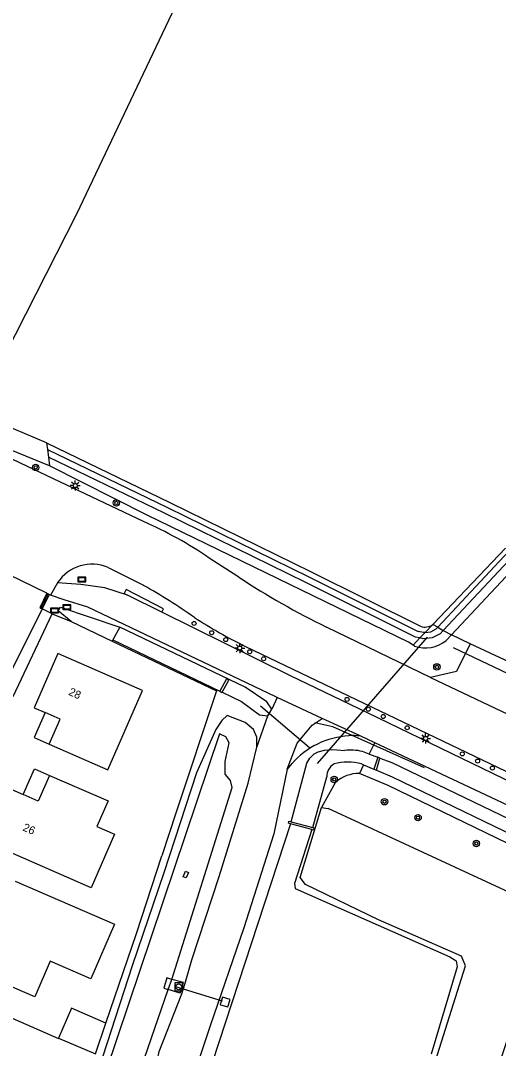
# Model space of a CAD drawing. Extents: x 136000 to 141014, y 402000 to 403500.
# Drawn here: x 138890 to 138949.7, y 402987.2 to 403115.7 of the extents above; entities that cross this region are included whole.
import ezdxf

# ---------------------------------------------------------------- set-up
doc = ezdxf.new("R2010")
doc.units = 0
for name, color, linetype in [('gg-afsc-hekwerk', 7, 'Continuous'), ('gg-afsc-muur', 7, 'Continuous'), ('gg-anno-huisnummerreeks BGT', 7, 'Continuous'), ('gg-bbg-hoofdgebouw', 7, 'Continuous'), ('gg-bbg-luifel en loopbrug', 7, 'Continuous'), ('gg-knt-bronhoudergrens', 7, 'Continuous'), ('gg-knt-onverhard', 7, 'Continuous'), ('gg-knt-verharding', 7, 'Continuous'), ('gg-kntw-bovenkant insteek waterloop', 7, 'Continuous'), ('gg-kntw-greppel-droge sloot', 7, 'Continuous'), ('gg-kntw-waterlijn', 7, 'Continuous'), ('gg-kwrk-duiker nz buis', 7, 'Continuous'), ('gg-kwrk-stuw', 7, 'Continuous'), ('gg-kwrk-uitstroombak niveau min 01', 7, 'Continuous'), ('gt-grn-afwateringsgoot', 7, 'Continuous'), ('gt-grn-groengrens', 7, 'Continuous'), ('gt-symb-afwateringsgoot', 7, 'Continuous'), ('gt-symb-boom', 7, 'Continuous'), ('gt-symb-kolk center center', 7, 'Continuous'), ('gt-symb-lichtmast', 7, 'Continuous'), ('gt-symb-paal', 7, 'Continuous'), ('gt-symb-rioolschacht', 7, 'Continuous'), ('gt-symb-verkeersbord', 7, 'Continuous'), ('gx-grn-maaiveld', 7, 'Continuous')]:
    doc.layers.add(name, color=color, linetype=linetype)

# ---------------------------------------------------------------- blocks, each defined once
blk = doc.blocks.new('gt0-PAAL')
at = {"layer": 'gt-symb-paal'}
blk.add_circle((0, 0), 0.25, dxfattribs=at)
blk = doc.blocks.new('gt0-VBORD')
at = {"layer": 'gt-symb-verkeersbord'}
blk.add_lwpolyline([(-0.5, 0.29), (-0.5, -0.29), (0.5, -0.29), (0.5, 0.29), (-0.5, 0.29)], dxfattribs=at)
blk.add_lwpolyline([(-0.42, -0.21), (0.42, -0.21), (0.42, 0.21), (-0.42, 0.21)], close=True, dxfattribs=at)
blk = doc.blocks.new('gt0-BOOM')
at = {"layer": 'gt-symb-boom'}
for radius in [0.4, 0.2]:
    blk.add_circle((0, 0), radius, dxfattribs=at)
blk = doc.blocks.new('gt0-AFWGT')
at = {"layer": 'gt-symb-afwateringsgoot'}
for p, q in [((-1.08, 0), (-0.73, 0)), ((-0.23, 0), (0.22, 0)), ((0.72, 0), (1.07, 0))]:
    blk.add_line(p, q, dxfattribs=at)
for points in [[(-0.73, 0.08), (-0.23, 0.08), (-0.23, -0.08), (-0.73, -0.08)], [(0.22, 0.08), (0.72, 0.08), (0.72, -0.08), (0.22, -0.08)]]:
    blk.add_lwpolyline(points, close=True, dxfattribs=at)
blk = doc.blocks.new('gt0-LMAST')
at = {"layer": 'gt-symb-lichtmast'}
for p, q in [((-0.18, 0.17), (-0.45, 0.44)), ((0, 0.25), (0, 0.62)), ((0.17, 0.17), (0.44, 0.44)), ((-0.25, 0), (-0.63, 0)), ((-0.18, -0.18), (-0.45, -0.45)), ((0, -0.25), (0, -0.63)), ((0.44, -0.45), (0.17, -0.18)), ((0.25, 0), (0.62, 0))]:
    blk.add_line(p, q, dxfattribs=at)
blk.add_circle((0, 0), 0.25, dxfattribs=at)
blk = doc.blocks.new('gt0-RS')
at = {"layer": 'gt-symb-rioolschacht'}
blk.add_lwpolyline([(-0.5, -0.5), (0.5, -0.5), (0.5, 0.5), (-0.5, 0.5)], close=True, dxfattribs=at)
blk.add_circle((0, 0), 0.375, dxfattribs=at)
blk = doc.blocks.new('gt0-KOLKCC')
at = {"layer": 'gt-symb-kolk center center'}
blk.add_lwpolyline([(-0.37, 0.2), (0.38, 0.2), (0.38, -0.2), (-0.37, -0.2)], close=True, dxfattribs=at)

msp = doc.modelspace()

# ---------------------------------------------------------------- linework, layer by layer
at = {"layer": 'gg-afsc-hekwerk'}
for p, q in [((138896.29, 403040.57), (138901.41, 403038.13)), ((138901.41, 403038.13), (138914.42, 403031.92)), ((138900.61, 402990.4), (138904.43, 403001.57))]:
    msp.add_line(p, q, dxfattribs=at)
for points in [[(138940.42, 403022.29), (138928.98, 403027.41), (138926.7, 403027.92)], [(138880.05, 402994.87), (138894.69, 402988.48), (138894.71, 402988.53)]]:
    msp.add_lwpolyline(points, dxfattribs=at)
at = {"layer": 'gg-afsc-muur'}
msp.add_line((138909.38, 403016.74), (138907.58, 403011.3), dxfattribs=at)
at = {"layer": 'gg-bbg-hoofdgebouw'}
for points in [[(138893.54, 403025.25), (138900.87, 403022.05), (138905.18, 403031.95), (138894.6, 403036.56), (138891.64, 403029.79), (138893.03, 403029.19)], [(138893.54, 403025.25), (138894.9, 403028.37), (138893.03, 403029.19)], [(138893.56, 403021.34), (138900.88, 403018.16), (138899.49, 403014.96), (138901.69, 403014), (138898.78, 403007.29), (138885.92, 403012.9), (138888.84, 403019.58), (138890.29, 403018.95)], [(138893.56, 403021.34), (138892.17, 403018.14), (138890.29, 403018.95)], [(138889.28, 403008.14), (138901.67, 403002.75), (138898.73, 402995.93), (138893.64, 402998.12), (138891.72, 402993.69), (138881.05, 402998.31), (138883.97, 403005.01), (138885.42, 403004.38)]]:
    msp.add_lwpolyline(points, dxfattribs=at)
at = {"layer": 'gg-bbg-luifel en loopbrug'}
for p, q in [((138899.3, 402986.57), (138900.61, 402990.4)), ((138894.71, 402988.53), (138899.3, 402986.57))]:
    msp.add_line(p, q, dxfattribs=at)
for points in [[(138893.03, 403029.19), (138891.67, 403026.07), (138893.54, 403025.25)], [(138890.29, 403018.95), (138891.68, 403022.16), (138893.56, 403021.34)], [(138900.61, 402990.4), (138896.32, 402992.25), (138894.71, 402988.53)]]:
    msp.add_lwpolyline(points, dxfattribs=at)
at = {"layer": 'gg-knt-bronhoudergrens'}
msp.add_line((138946.12, 403037.79), (138943.77, 403038.89), dxfattribs=at)
msp.add_lwpolyline([(138940.68, 403172.46), (138937.42, 403169.16), (138927.9, 403156.62), (138896.93, 403091.45), (138884.16, 403066.41)], dxfattribs=at)
at = {"layer": 'gg-knt-onverhard'}
for p, q in [((138907.61, 403041.73), (138903.33, 403043.85)), ((138927.64, 403028.46), (138922.01, 403031.06)), ((138932.36, 403026.28), (138927.64, 403028.46))]:
    msp.add_line(p, q, dxfattribs=at)
for points in [[(138903.33, 403043.85), (138900.47, 403044.78), (138897.49, 403045.19), (138894.58, 403045.42)], [(138922.01, 403031.06), (138921.84, 403031.14), (138898.37, 403042.37), (138895.38, 403043.26), (138893.69, 403043.85)], [(139022.5, 402986.67), (139015.79, 402989.82), (139010.04, 402992.54), (139000.48, 402997.13), (138983.2, 403005.23), (138977.59, 403007.98), (138958.16, 403017.12), (138933.31, 403029.16), (138923.69, 403033.78), (138907.61, 403041.73)]]:
    msp.add_lwpolyline(points, dxfattribs=at)
at = {"layer": 'gg-knt-verharding'}
for p, q in [((138890.82, 403059.94), (138860.09, 403074.55)), ((138905.32, 403053.08), (138890.82, 403059.94)), ((138917.21, 403046.11), (138913.52, 403048.5)), ((138893.24, 403044.11), (138888.54, 403046.42)), ((138900.88, 403047.3), (138905.3, 403045.09)), ((138894.58, 403045.42), (138893.69, 403043.85)), ((138893.69, 403043.85), (138893.52, 403043.94)), ((138892.63, 403042.15), (138887.57, 403031.94)), ((138941.16, 403033.59), (138928.18, 403039.87)), ((138918.06, 403037.45), (139005.78, 402995.39)), ((138952.29, 403034.91), (138946.12, 403037.79)), ((138941.16, 403033.59), (138952.48, 403028.2))]:
    msp.add_line(p, q, dxfattribs=at)
msp.add_lwpolyline([(138946.12, 403037.79), (138944.4, 403034.31), (138941.16, 403033.59)], dxfattribs=at)
for centre, radius, start, end in [((138883.13, 403003.65), 54.18, 55.869, 65.8169), ((138898.87, 403042.56), 5.16, 66.9592, 146.2926), ((138867.21, 402977.57), 77.52, 54.9966, 60.5705), ((138970.55, 403127.23), 97.09, 236.674, 244.1246), ((138943.81, 403090.27), 58.76, 236.8545, 244.0122)]:
    msp.add_arc(centre, radius, start, end, dxfattribs=at)
at = {"layer": 'gg-kntw-bovenkant insteek waterloop'}
for p, q in [((138893.21, 403062.88), (138893.32, 403062.04)), ((138893.32, 403062.04), (138893.44, 403061.11)), ((138893.44, 403061.11), (138893.58, 403060)), ((138941.45, 403040.21), (138950.53, 403049.73)), ((138943.77, 403038.89), (138952.44, 403048.14)), ((138943.77, 403038.89), (138943.13, 403038.21)), ((138901.48, 403038.26), (138914.83, 403031.87)), ((138939.16, 403037.49), (138938.98, 403037.61)), ((138920.85, 403028.79), (138921.34, 403029.6)), ((138919.82, 403028.9), (138920.85, 403028.79)), ((138934.2, 403025.42), (138932.36, 403026.28)), ((138923.85, 403022.81), (138923.27, 403022.11)), ((138929.29, 403020.51), (138927.55, 403017.34)), ((138910.11, 402994.05), (138910.51, 402995.38))]:
    msp.add_line(p, q, dxfattribs=at)
for points in [[(138893.21, 403062.88), (138908.6, 403055.45), (138926.26, 403046.78), (138939.92, 403039.98)], [(138938.98, 403037.61), (138938.41, 403037.99), (138905.75, 403053.87), (138893.58, 403060)], [(138921.34, 403029.6), (138920.72, 403030.52), (138918.03, 403032.36), (138902.37, 403039.86)], [(138915.12, 403031.73), (138917.54, 403030.57), (138919.82, 403028.9)], [(138919.45, 403024.88), (138919.47, 403026.11), (138919.07, 403027.07), (138918.01, 403027.94), (138915.75, 403028.82), (138915.1, 403028.19), (138914.33, 403027.09), (138911.95, 403021.68), (138907.87, 403009.17), (138903.9, 402997.53), (138900.23, 402986.27)], [(138910.51, 402995.38), (138911.34, 402998.29), (138914.75, 403008.71), (138918.37, 403020.39), (138919.45, 403024.88)], [(138974.42, 403006.45), (138957.87, 403014.28), (138934.2, 403025.42)], [(138923.27, 403022.11), (138921.6, 403014.06), (138917.84, 403002.29), (138913.65, 402990.04), (138909.31, 402977.07), (138905.49, 402964.25), (138901.31, 402951.95), (138896.74, 402939.09), (138892.47, 402925.65), (138888.05, 402912.85), (138883.81, 402899.76), (138879.15, 402886.16), (138875.03, 402873.13), (138870.47, 402859.27), (138861.73, 402833.3), (138857.71, 402821.25), (138853.28, 402808.2), (138848.96, 402795.26), (138844.46, 402782.83), (138840.14, 402770.09), (138835.94, 402757.49), (138831.41, 402745.29), (138828.48, 402735.71), (138828.98, 402734.86)], [(138973.62, 403001.46), (138954.95, 403010.84), (138935.89, 403020.08), (138932.29, 403021.59)], [(138906.42, 402947.06), (138907.68, 402952.58), (138908.51, 402952.85), (138926.52, 402946.51), (138928.44, 402946.37), (138929.42, 402947.78), (138934.48, 402962.91), (138933.74, 402964.24), (138919.37, 402970.12), (138918.71, 402971.35), (138916.31, 402972.42), (138916.46, 402973.02), (138918.54, 402972.25), (138919.92, 402972.44), (138933.7, 402966.73), (138935.73, 402966.87), (138936.74, 402969.28), (138941.55, 402984.89), (138945.53, 402997.56), (138945.04, 402998.75), (138934.68, 403003.3), (138925.56, 403007.69), (138924.9, 403008.59), (138927.55, 403017.34)], [(138906.42, 402982.84), (138907.27, 402986.84), (138910.11, 402994.05)]]:
    msp.add_lwpolyline(points, dxfattribs=at)
for centre, radius, start, end in [((138940.49, 403041.43), 1.56, 248.542, 307.9698), ((138940.49, 403041.44), 4.17, 251.3379, 309.2667), ((138931.57, 403016.05), 10.26, 93.3982, 138.8197), ((138931.57, 403015.86), 10.45, 85.6251, 93.3116), ((138932.3, 403016.85), 4.74, 90.0804, 129.4228)]:
    msp.add_arc(centre, radius, start, end, dxfattribs=at)
at = {"layer": 'gg-kntw-greppel-droge sloot'}
for p, q in [((138902.37, 403039.86), (138901.48, 403038.26)), ((138901.48, 403038.26), (138901.41, 403038.13))]:
    msp.add_line(p, q, dxfattribs=at)
for points in [[(138893.21, 403062.88), (138886.28, 403065.82), (138884.16, 403066.41)], [(138893.58, 403060), (138888.57, 403062.08), (138887.5, 403062.58)], [(138896.29, 403040.57), (138894.65, 403041.92), (138894.92, 403042.37), (138902.37, 403039.86)]]:
    msp.add_lwpolyline(points, dxfattribs=at)
at = {"layer": 'gg-kntw-waterlijn'}
for p, q in [((138942.07, 403039.85), (138941.88, 403039.65)), ((138939.83, 403038.51), (138939.31, 403038.63)), ((138942.76, 403039.46), (138942.37, 403039.04)), ((138933.5, 403024.01), (138932.66, 403024.33)), ((138933.5, 403024.01), (138934.58, 403023.61)), ((138932.55, 403022.78), (138932.81, 403022.67)), ((138932.81, 403022.67), (138934.1, 403022.13)), ((138926.48, 403014.82), (138928.22, 403021.17)), ((138908.4, 402994.59), (138908.85, 402995.86))]:
    msp.add_line(p, q, dxfattribs=at)
for points in [[(138893.32, 403062.04), (138908.29, 403054.82), (138925.95, 403046.16), (138939.64, 403039.34)], [(138939.31, 403038.63), (138925.6, 403045.46), (138907.95, 403054.12), (138893.44, 403061.11)], [(138942.07, 403039.85), (138950.96, 403049.37), (138951.57, 403048.86), (138942.76, 403039.46)], [(138940.49, 403039.19), (138940.27, 403039.2), (138939.64, 403039.34)], [(138942.37, 403039.04), (138941.36, 403038.52), (138940.25, 403038.4), (138939.83, 403038.51)], [(138940.49, 403039.19), (138941.2, 403039.29), (138941.88, 403039.65)], [(138908.85, 402995.86), (138916.37, 403019.82), (138916.19, 403020.71), (138915.5, 403021.48), (138915.52, 403023.06), (138916.03, 403025.39), (138915.59, 403026.17), (138914.79, 403026.53), (138900.6, 402984.35), (138903.11, 402982.21), (138904.17, 402982.4), (138908.4, 402994.59)], [(138934.83, 403023.51), (138936.32, 403022.95), (138955.62, 403013.68), (138974.62, 403004.15)], [(138934.4, 403022), (138936.38, 403021.17), (138955.48, 403011.92), (138974.03, 403002.59)], [(138923.66, 403015.3), (138901.67, 402948.21), (138862.49, 402829.88), (138830.45, 402735.99)], [(138926.35, 403014.57), (138924.16, 403007.85), (138924.26, 403007.21), (138943.57, 402998.67), (138944.36, 402998.19), (138944.48, 402997.41), (138941.26, 402986.5)]]:
    msp.add_lwpolyline(points, dxfattribs=at)
msp.add_arc((138931.23, 403018.43), 6.07, 76.3417, 97.5492, dxfattribs=at)
at = {"layer": 'gg-kwrk-duiker nz buis'}
for p, q in [((138927.06, 403022.84), (138940.79, 403038.61)), ((138943.99, 403037.34), (138953.27, 403032.9)), ((138926.05, 403024.77), (138919.91, 403030)), ((138909.31, 402994.97), (138915.14, 402993.16))]:
    msp.add_line(p, q, dxfattribs=at)
at = {"layer": 'gg-kwrk-stuw'}
for p, q in [((138914.83, 403031.87), (138914.83, 403031.87)), ((138934.58, 403023.61), (138934.1, 403022.13)), ((138934.4, 403022), (138934.83, 403023.51)), ((138934.83, 403023.51), (138934.58, 403023.61)), ((138934.1, 403022.13), (138934.4, 403022)), ((138926.35, 403014.57), (138923.66, 403015.3)), ((138924.56, 403015.32), (138926.48, 403014.82))]:
    msp.add_line(p, q, dxfattribs=at)
for points in [[(138915.12, 403031.73), (138915.97, 403033.24), (138915.69, 403033.4), (138914.83, 403031.87)], [(138914.83, 403031.87), (138915.11, 403031.71), (138915.12, 403031.73)], [(138926.48, 403014.82), (138926.63, 403014.78), (138926.56, 403014.51), (138926.35, 403014.57)]]:
    msp.add_lwpolyline(points, dxfattribs=at)
at = {"layer": 'gg-kwrk-uitstroombak niveau min 01'}
for p, q in [((138910.29, 402995.45), (138908.85, 402995.86)), ((138909.9, 402994.14), (138910.29, 402995.45)), ((138909.9, 402994.14), (138908.4, 402994.59))]:
    msp.add_line(p, q, dxfattribs=at)
for points in [[(138908.85, 402995.86), (138908.22, 402996.05), (138907.84, 402994.75), (138908.4, 402994.59)], [(138914.9, 402992.73), (138914.92, 402992.69), (138915.85, 402992.43), (138916.12, 402993.34), (138915.19, 402993.64), (138915.17, 402993.63), (138914.9, 402992.73)]]:
    msp.add_lwpolyline(points, dxfattribs=at)
at = {"layer": 'gt-grn-afwateringsgoot'}
msp.add_line((138893.52, 403043.94), (138892.63, 403042.15), dxfattribs=at)
for points in [[(138893.24, 403044.11), (138892.36, 403042.29), (138892.63, 403042.15)], [(138893.24, 403044.11), (138893.53, 403043.96), (138893.52, 403043.94)]]:
    msp.add_lwpolyline(points, dxfattribs=at)
at = {"layer": 'gt-grn-groengrens'}
for p, q in [((138889.04, 403031.18), (138893.91, 403041.53)), ((138893.91, 403041.53), (138892.63, 403042.15)), ((138893.91, 403041.53), (138896.29, 403040.57)), ((138914.42, 403031.92), (138909.38, 403016.74)), ((138922.01, 403031.06), (138921.34, 403029.6)), ((138919.45, 403024.88), (138920.85, 403028.79)), ((138927.55, 403017.34), (138928.38, 403017.2)), ((138904.43, 403001.57), (138907.58, 403011.3))]:
    msp.add_line(p, q, dxfattribs=at)
for points in [[(138907.61, 403041.73), (138907.8, 403042.17), (138903.15, 403044.56), (138902.9, 403044.06), (138903.33, 403043.85)], [(138923.27, 403022.11), (138924.51, 403025.35), (138926.4, 403027.61), (138927.64, 403028.46)], [(138943.66, 402966.81), (138956.07, 403004.38), (138928.38, 403017.2)]]:
    msp.add_lwpolyline(points, dxfattribs=at)
at = {"layer": 'gx-grn-maaiveld'}
for p, q in [((138941.45, 403040.21), (138940.49, 403039.19)), ((138942.07, 403039.85), (138941.45, 403040.21)), ((138942.07, 403039.85), (138942.76, 403039.46)), ((138940.49, 403039.19), (138939.83, 403038.51)), ((138942.76, 403039.46), (138943.77, 403038.89)), ((138938.98, 403037.61), (138939.83, 403038.51)), ((138933.5, 403024.01), (138934.2, 403025.42)), ((138932.81, 403022.67), (138932.29, 403021.59)), ((138923.77, 403015.53), (138924.56, 403015.32))]:
    msp.add_line(p, q, dxfattribs=at)
for points in [[(138923.77, 403015.53), (138925.71, 403022.88), (138926.11, 403023.48), (138926.62, 403024.04), (138927.15, 403024.3), (138927.91, 403024.5), (138928.75, 403024.59), (138929.46, 403024.55), (138930.43, 403024.45)], [(138923.66, 403015.3), (138923.42, 403015.36), (138923.47, 403015.61), (138923.77, 403015.53)]]:
    msp.add_lwpolyline(points, dxfattribs=at)
for centre, radius, start, end in [((138929.97, 403021.25), 1.75, 119.4869, 182.5866), ((138930.85, 403015.83), 7.16, 76.3211, 104.1123)]:
    msp.add_arc(centre, radius, start, end, dxfattribs=at)

# ---------------------------------------------------------------- block references
at = {"layer": 'gt-symb-afwateringsgoot', "xscale": 0.9999786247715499, "yscale": 0.9999786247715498, "rotation": 63.19152009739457}
msp.add_blockref('gt0-AFWGT', (138892.97, 403043.14), dxfattribs=at)
at = {"layer": 'gt-symb-boom'}
for p in [(138891.84, 403059.82), (138901.92, 403055.39), (138941.96, 403034.9), (138929.14, 403020.83), (138935.42, 403018.05), (138939.61, 403016.06), (138946.89, 403012.83)]:
    msp.add_blockref('gt0-BOOM', p, dxfattribs=at)
at = {"layer": 'gt-symb-kolk center center', "rotation": -111.93328215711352}
msp.add_blockref('gt0-KOLKCC', (138910.59, 403008.95), dxfattribs=at)
at = {"layer": 'gt-symb-lichtmast'}
for p in [(138896.78, 403057.55), (138917.34, 403037.25), (138940.56, 403025.96)]:
    msp.add_blockref('gt0-LMAST', p, dxfattribs=at)
at = {"layer": 'gt-symb-paal'}
for p in [(138911.63, 403040.33), (138913.83, 403039.17), (138915.59, 403038.3), (138918.58, 403036.79), (138920.32, 403035.91), (138930.74, 403030.84), (138933.4, 403029.61), (138935.26, 403028.7), (138938.25, 403027.29), (138945.14, 403024.03), (138947.05, 403023.13), (138948.9, 403022.26)]:
    msp.add_blockref('gt0-PAAL', p, dxfattribs=at)
at = {"layer": 'gt-symb-rioolschacht'}
msp.add_blockref('gt0-RS', (138909.71, 402994.92), dxfattribs=at)
at = {"layer": 'gt-symb-verkeersbord'}
for p in [(138897.61, 403045.82), (138895.75, 403042.37), (138894.21, 403041.93)]:
    msp.add_blockref('gt0-VBORD', p, dxfattribs=at)

# ---------------------------------------------------------------- texts
at = {"layer": 'gg-anno-huisnummerreeks BGT'}
for s, p in [('28', (138895.87, 403031.43)), ('26', (138890.14, 403014.49))]:
    msp.add_text(s, height=1, rotation=336.4, dxfattribs=at).set_placement(p)

doc.saveas('drawing.dxf')
